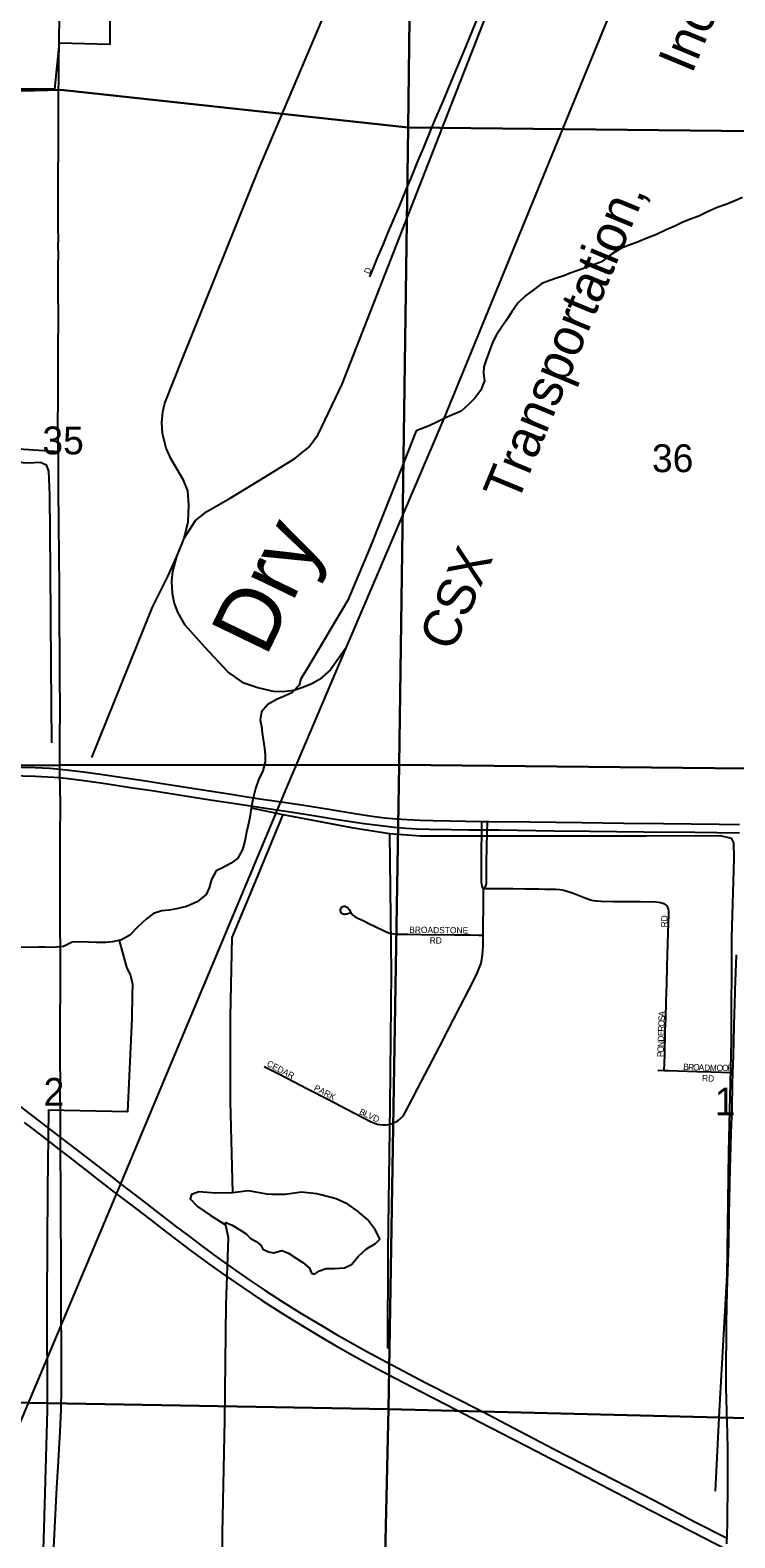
# Model space of a CAD drawing. Extents: x 1443599 to 1910620, y 1028088 to 1361369.
# Drawn here: x 1678657 to 1684250, y 1294350 to 1306313 of the extents above; entities that cross this region are included whole.
import ezdxf

# ---------------------------------------------------------------- set-up
doc = ezdxf.new("R2010")
doc.units = 0
for name, color, linetype in [('GM_X_City_Street', 7, 'Continuous'), ('GM_X_Corporation', 7, 'Continuous'), ('GM_X_County_Road', 7, 'Continuous'), ('GM_X_Interstate_Route', 7, 'Continuous'), ('GM_X_Minor_Lake', 7, 'Continuous'), ('GM_X_Minor_River', 7, 'Continuous'), ('GM_X_Minor_River_Text', 7, 'Continuous'), ('GM_X_Rail_Line', 7, 'Continuous'), ('GM_X_Rail_Line_Text', 7, 'Continuous'), ('GM_X_Section', 7, 'Continuous'), ('GM_X_Section_Text', 7, 'Continuous'), ('GM_X_State_Route', 7, 'Continuous'), ('GM_X_Township_Road', 7, 'Continuous'), ('GM_X_Township_Subdivision', 7, 'Continuous'), ('GM_X_Township_Subdivision_Text', 7, 'Continuous')]:
    doc.layers.add(name, color=color, linetype=linetype)

msp = doc.modelspace()

# ---------------------------------------------------------------- linework, layer by layer
at = {"layer": 'GM_X_City_Street'}
msp.add_lwpolyline([(1678888, 1306292), (1678891, 1306430)], dxfattribs=at)
at = {"layer": 'GM_X_Corporation'}
msp.add_lwpolyline([(1679290, 1306420), (1679289, 1306282), (1679288, 1306200), (1678887, 1306211), (1678851, 1305846), (1676268, 1305845)], dxfattribs=at)
at = {"layer": 'GM_X_County_Road'}
for points in [[(1684249, 1298575), (1684253, 1298695), (1684264, 1298975)], [(1684235, 1298039), (1684240, 1298174), (1684248, 1298522), (1684249, 1298575)], [(1684216, 1297366), (1684221, 1297560), (1684228, 1297758), (1684232, 1297949), (1684235, 1298039)], [(1684214, 1297277), (1684216, 1297366)], [(1684184, 1295996), (1684185, 1296054), (1684190, 1296306), (1684202, 1296687), (1684206, 1296912), (1684214, 1297277)], [(1684184, 1295964), (1684184, 1295996)], [(1684184, 1295463), (1684182, 1295529), (1684181, 1295704), (1684184, 1295964)], [(1684191, 1295184), (1684187, 1295341), (1684184, 1295463)], [(1684192, 1295140), (1684191, 1295184)], [(1684187, 1294301), (1684187, 1294334), (1684188, 1294346), (1684191, 1294495), (1684193, 1294773), (1684195, 1294899), (1684193, 1295061)], [(1684193, 1295061), (1684193, 1295089), (1684192, 1295140)]]:
    msp.add_lwpolyline(points, dxfattribs=at)
at = {"layer": 'GM_X_Interstate_Route'}
for points in [[(1678578, 1297773), (1678726, 1297659), (1678897, 1297527), (1679020, 1297433), (1679192, 1297301), (1679262, 1297246), (1679280, 1297232), (1679363, 1297168), (1679451, 1297100), (1679537, 1297034), (1679647, 1296950), (1679810, 1296823), (1679910, 1296748), (1680023, 1296663), (1680155, 1296566), (1680262, 1296490), (1680403, 1296393), (1680523, 1296313), (1680658, 1296225), (1680814, 1296128), (1680974, 1296031), (1681087, 1295964), (1681178, 1295912), (1681328, 1295829), (1681487, 1295744), (1681798, 1295581), (1682242, 1295354), (1682493, 1295223), (1682810, 1295057), (1683292, 1294811), (1683613, 1294645), (1683933, 1294478), (1684188, 1294346)], [(1678610, 1297645), (1678683, 1297589), (1678751, 1297537), (1678823, 1297481), (1678898, 1297424), (1678985, 1297357), (1679049, 1297306), (1679104, 1297264), (1679174, 1297210), (1679252, 1297149), (1679314, 1297101), (1679387, 1297045), (1679471, 1296982), (1679551, 1296920), (1679617, 1296870), (1679705, 1296802), (1679851, 1296690), (1679930, 1296631), (1680006, 1296574), (1680105, 1296503), (1680201, 1296435), (1680344, 1296337), (1680502, 1296231), (1680646, 1296138), (1680771, 1296060), (1680920, 1295970), (1681075, 1295879), (1681221, 1295796), (1681373, 1295712), (1681559, 1295614), (1681757, 1295511), (1681958, 1295407), (1682102, 1295334), (1682218, 1295274), (1682682, 1295034), (1682775, 1294986), (1682947, 1294897), (1683495, 1294612), (1684001, 1294353), (1684187, 1294258)]]:
    msp.add_lwpolyline(points, dxfattribs=at)
at = {"layer": 'GM_X_Minor_Lake'}
msp.add_line((1681086, 1297040), (1680975, 1297070), dxfattribs=at)
msp.add_lwpolyline([(1680975, 1297070), (1680931, 1297080), (1680811, 1297094), (1680681, 1297073), (1680574, 1297075), (1680536, 1297077), (1680389, 1297103), (1680263, 1297087), (1680129, 1297086), (1679996, 1297096), (1679937, 1297075), (1679927, 1297041), (1679984, 1296978), (1680085, 1296911), (1680178, 1296851), (1680206, 1296833), (1680210, 1296851), (1680261, 1296830), (1680321, 1296795), (1680372, 1296761), (1680402, 1296728), (1680451, 1296702), (1680487, 1296673), (1680504, 1296641), (1680548, 1296620), (1680590, 1296612), (1680654, 1296629), (1680707, 1296608), (1680767, 1296569), (1680820, 1296535), (1680875, 1296490), (1680891, 1296450), (1680913, 1296441), (1680953, 1296469), (1681007, 1296486), (1681073, 1296487), (1681151, 1296492), (1681207, 1296518), (1681264, 1296585), (1681326, 1296644), (1681398, 1296686), (1681431, 1296719), (1681398, 1296792), (1681333, 1296877), (1681268, 1296932), (1681260, 1296940), (1681179, 1296997), (1681086, 1297040)], dxfattribs=at)
at = {"layer": 'GM_X_Minor_River'}
for points in [[(1684310, 1304985), (1684250, 1304958), (1684186, 1304932), (1684110, 1304907), (1684027, 1304868), (1683963, 1304837), (1683891, 1304810), (1683833, 1304788), (1683779, 1304761), (1683706, 1304730), (1683628, 1304691), (1683532, 1304654), (1683476, 1304631), (1683412, 1304607), (1683349, 1304582), (1683271, 1304535), (1683192, 1304474), (1683064, 1304427), (1683004, 1304406), (1682944, 1304385), (1682892, 1304365), (1682834, 1304344), (1682782, 1304327), (1682719, 1304303), (1682649, 1304250), (1682591, 1304207), (1682528, 1304147), (1682479, 1304078), (1682434, 1304008), (1682396, 1303951), (1682359, 1303895), (1682330, 1303839), (1682304, 1303777), (1682275, 1303696), (1682258, 1303642), (1682255, 1303588), (1682263, 1303531), (1682234, 1303456), (1682187, 1303392), (1682137, 1303343), (1682078, 1303291), (1682010, 1303262), (1681948, 1303235), (1681895, 1303207), (1681825, 1303174), (1681720, 1303133)], [(1674161, 1303104), (1675118, 1303072), (1675896, 1303048), (1676157, 1303037), (1676868, 1303002), (1677745, 1302939), (1678642, 1302879), (1678740, 1302884), (1678783, 1302864), (1678803, 1302813), (1678810, 1302623), (1678816, 1302025), (1678821, 1301276), (1678825, 1300658)], [(1681720, 1303133), (1681529, 1302651), (1681356, 1302210), (1681179, 1301791), (1680849, 1301238)], [(1680849, 1301238), (1680806, 1301167), (1680793, 1301115), (1680733, 1301055), (1680662, 1301022), (1680612, 1301001), (1680544, 1300962), (1680493, 1300904), (1680483, 1300840), (1680492, 1300788), (1680499, 1300738), (1680505, 1300685), (1680516, 1300617), (1680523, 1300561), (1680522, 1300507), (1680503, 1300435), (1680470, 1300365), (1680446, 1300297), (1680429, 1300233), (1680418, 1300181), (1680409, 1300121), (1680401, 1300067), (1680386, 1300005), (1680373, 1299948), (1680360, 1299878), (1680342, 1299812), (1680305, 1299742), (1680253, 1299702), (1680184, 1299667), (1680132, 1299642), (1680095, 1299574), (1680078, 1299508), (1680054, 1299456), (1679983, 1299397), (1679897, 1299360), (1679819, 1299341), (1679759, 1299330), (1679701, 1299325), (1679635, 1299305), (1679581, 1299262), (1679510, 1299195), (1679449, 1299131), (1679383, 1299096), (1679311, 1299079), (1679257, 1299074), (1679183, 1299075), (1679123, 1299077), (1679058, 1299080), (1678990, 1299077), (1678922, 1299042), (1678840, 1299033), (1678776, 1299036), (1678722, 1299036), (1678658, 1299035), (1678584, 1299038)], [(1680662, 1300090), (1680428, 1299518), (1680257, 1299113), (1680245, 1298484), (1680244, 1297815), (1680263, 1297087)], [(1680412, 1300142), (1680662, 1300090), (1680971, 1300030), (1681208, 1299987), (1681508, 1299939), (1681753, 1299920), (1682268, 1299920), (1682862, 1299920), (1683546, 1299920), (1684133, 1299922), (1684222, 1299901), (1684238, 1299865), (1684242, 1299737), (1684224, 1299113), (1684222, 1298294), (1684200, 1297410), (1684186, 1296434), (1684126, 1295358), (1684094, 1294720)], [(1681508, 1299939), (1681522, 1298839), (1681512, 1297781), (1681497, 1296630), (1681493, 1295851)], [(1679363, 1299091), (1679422, 1298879), (1679453, 1298811), (1679468, 1298744), (1679467, 1298658), (1679463, 1298472), (1679429, 1297731), (1678803, 1297744), (1678795, 1297117), (1678790, 1296237), (1678792, 1295364), (1678766, 1294426), (1678742, 1293663), (1678689, 1292485)], [(1680206, 1296833), (1680228, 1296732), (1680211, 1296202), (1680199, 1295284), (1680180, 1294386), (1680169, 1293518)]]:
    msp.add_lwpolyline(points, dxfattribs=at)
at = {"layer": 'GM_X_Rail_Line'}
for points in [[(1679879, 1302281), (1679910, 1302412), (1679915, 1302545), (1679907, 1302657), (1679873, 1302743), (1679775, 1302909), (1679737, 1302997), (1679707, 1303112), (1679703, 1303199), (1679709, 1303285), (1679727, 1303354), (1679869, 1303712), (1680469, 1305204), (1682647, 1310336), (1682756, 1310565), (1682838, 1310658), (1682935, 1310737), (1683028, 1310787), (1683119, 1310827), (1683210, 1310848), (1683362, 1310863), (1683578, 1310864), (1683795, 1310854), (1684101, 1310863)], [(1681168, 1301416), (1681942, 1303233), (1683482, 1306989), (1683630, 1307319), (1683797, 1307671), (1683927, 1307903), (1684108, 1308098), (1684400, 1308283), (1687442, 1310113)], [(1679879, 1302281), (1679970, 1302422), (1680060, 1302493), (1680243, 1302600), (1680522, 1302768), (1680758, 1302915), (1680868, 1303005), (1680942, 1303106), (1681133, 1303504), (1682701, 1307518)], [(1679822, 1302137), (1679863, 1302239), (1679879, 1302281)], [(1679146, 1300543), (1679627, 1301735), (1679747, 1301974), (1679822, 1302137)], [(1681168, 1301416), (1681040, 1301238), (1680953, 1301160), (1680893, 1301126), (1680822, 1301096), (1680749, 1301073), (1680662, 1301062), (1680589, 1301065), (1680464, 1301094), (1680352, 1301132), (1680225, 1301222), (1680044, 1301416), (1679886, 1301592), (1679828, 1301696), (1679801, 1301771), (1679787, 1301843), (1679780, 1301942), (1679788, 1302017), (1679822, 1302137)], [(1680694, 1300304), (1681168, 1301416)], [(1654221, 1231419), (1654236, 1233539), (1654270, 1236074), (1654277, 1236772), (1654311, 1237190), (1654368, 1237551), (1654455, 1237925), (1654590, 1238407), (1654840, 1239121), (1655450, 1240557), (1657104, 1244484), (1658199, 1247090), (1659800, 1250891), (1661203, 1254236), (1663243, 1258966), (1665159, 1263448), (1667019, 1267881), (1668836, 1272196), (1670832, 1276883), (1673071, 1282163), (1674157, 1284775), (1679355, 1297109), (1680694, 1300304)]]:
    msp.add_lwpolyline(points, dxfattribs=at)
at = {"layer": 'GM_X_Section'}
for points in [[(1678965, 1311153), (1681724, 1310962), (1681657, 1305542), (1678901, 1305840), (1676250, 1305773), (1676292, 1311192)], [(1681724, 1310962), (1687153, 1310924), (1687154, 1308779), (1687127, 1305483), (1681657, 1305542)], [(1676250, 1305773), (1678901, 1305840), (1681657, 1305542), (1681586, 1300484), (1676210, 1300479)], [(1681657, 1305542), (1687127, 1305483), (1687117, 1303388), (1687092, 1300425), (1681586, 1300484)], [(1676210, 1300479), (1681586, 1300484), (1681502, 1295370), (1676092, 1295467)], [(1681586, 1300484), (1687092, 1300425), (1687078, 1299953), (1686812, 1298089), (1686763, 1295238), (1681502, 1295370)], [(1676092, 1295467), (1681502, 1295370), (1681379, 1290036), (1676005, 1290133)], [(1681502, 1295370), (1686763, 1295238), (1686712, 1292755), (1686675, 1289934), (1681379, 1290036)]]:
    msp.add_lwpolyline(points, close=True, dxfattribs=at)
at = {"layer": 'GM_X_State_Route'}
for points in [[(1678369, 1300471), (1678696, 1300462), (1678812, 1300456), (1678892, 1300449), (1678966, 1300440), (1679080, 1300427), (1679216, 1300409), (1679392, 1300384), (1679557, 1300359), (1679739, 1300330), (1680063, 1300279), (1680251, 1300250), (1680442, 1300220), (1680650, 1300189), (1680812, 1300165), (1681043, 1300128), (1681234, 1300098), (1681370, 1300077), (1681471, 1300064), (1681563, 1300055), (1681648, 1300049), (1681753, 1300044), (1681855, 1300041), (1682241, 1300035), (1682287, 1300034), (1682301, 1300033), (1682623, 1300031), (1683036, 1300025), (1683368, 1300022), (1683683, 1300019), (1684126, 1300014), (1684288, 1300011)], [(1678502, 1300399), (1678699, 1300393), (1678893, 1300384), (1678959, 1300376), (1679083, 1300360), (1679236, 1300338), (1679453, 1300305), (1679622, 1300279), (1679804, 1300251), (1680086, 1300207), (1680303, 1300173), (1680491, 1300144), (1680738, 1300107), (1680890, 1300083), (1681095, 1300051), (1681309, 1300019), (1681439, 1300002), (1681546, 1299990), (1681641, 1299982), (1681723, 1299977), (1681824, 1299974), (1682002, 1299970), (1682139, 1299969), (1682241, 1299968), (1682285, 1299968), (1682379, 1299967), (1682816, 1299961), (1683098, 1299957), (1683528, 1299952), (1683932, 1299948), (1684287, 1299944)]]:
    msp.add_lwpolyline(points, dxfattribs=at)
at = {"layer": 'GM_X_Township_Road'}
for points in [[(1678887, 1306211), (1678888, 1306292)], [(1678881, 1302970), (1678880, 1302990), (1678880, 1303053), (1678877, 1303237), (1678879, 1303329), (1678879, 1303473), (1678879, 1303536), (1678879, 1303588), (1678879, 1303690), (1678880, 1303802), (1678880, 1303867), (1678882, 1303943), (1678881, 1304009), (1678881, 1304087), (1678880, 1304199), (1678880, 1304333), (1678880, 1304442), (1678881, 1304530), (1678880, 1304599), (1678881, 1304658), (1678880, 1304741), (1678880, 1304819), (1678880, 1305190), (1678881, 1305338), (1678881, 1305391), (1678882, 1305453), (1678881, 1305528), (1678881, 1305693), (1678881, 1305738), (1678884, 1306010), (1678885, 1306063), (1678887, 1306211)], [(1676242, 1303153), (1676259, 1303153), (1676325, 1303149), (1676408, 1303145), (1676475, 1303139), (1676537, 1303133), (1676668, 1303124), (1677028, 1303101), (1677176, 1303091), (1677274, 1303084), (1677454, 1303071), (1677618, 1303059), (1678014, 1303031), (1678338, 1303008), (1678486, 1302996), (1678765, 1302977), (1678848, 1302972), (1678881, 1302970)], [(1678892, 1300449), (1678891, 1300497), (1678891, 1300544), (1678891, 1300673), (1678892, 1300753), (1678894, 1300863), (1678894, 1301027), (1678893, 1301086), (1678893, 1301148), (1678892, 1301227), (1678892, 1301322), (1678892, 1301398), (1678890, 1301595), (1678889, 1301752), (1678889, 1301826), (1678889, 1301899), (1678889, 1301967), (1678887, 1302072), (1678887, 1302124), (1678886, 1302218), (1678884, 1302318), (1678885, 1302380), (1678884, 1302472), (1678883, 1302597), (1678883, 1302774), (1678881, 1302970)], [(1678893, 1300384), (1678893, 1300410), (1678892, 1300449)], [(1678898, 1297423), (1678898, 1297424), (1678897, 1297527), (1678897, 1297660), (1678898, 1297745), (1678896, 1297870), (1678897, 1298004), (1678895, 1298096), (1678895, 1298195), (1678896, 1298384), (1678896, 1298458), (1678896, 1298557), (1678897, 1298608), (1678897, 1298772), (1678897, 1298861), (1678897, 1298982), (1678897, 1299068), (1678896, 1299149), (1678896, 1299179), (1678896, 1299297), (1678895, 1299409), (1678896, 1299533), (1678896, 1299638), (1678896, 1299741), (1678896, 1299898), (1678896, 1299993), (1678897, 1300085), (1678897, 1300187), (1678896, 1300286), (1678895, 1300332), (1678893, 1300384)], [(1678837, 1294110), (1678853, 1294431), (1678868, 1294746), (1678881, 1294962), (1678889, 1295100), (1678895, 1295191), (1678902, 1295369), (1678905, 1295533), (1678905, 1295605), (1678905, 1295897), (1678905, 1295963), (1678904, 1296032), (1678903, 1296107), (1678903, 1296153), (1678902, 1296636), (1678901, 1296816), (1678901, 1296905), (1678899, 1297105), (1678899, 1297184), (1678899, 1297238), (1678898, 1297280), (1678898, 1297318), (1678898, 1297423)]]:
    msp.add_lwpolyline(points, dxfattribs=at)
at = {"layer": 'GM_X_Township_Subdivision'}
for points in [[(1681797, 1305421), (1681862, 1305578), (1681937, 1305756), (1682000, 1305908), (1682111, 1306174), (1682171, 1306317), (1682215, 1306423), (1682242, 1306486)], [(1681353, 1304357), (1681382, 1304427), (1681420, 1304520), (1681460, 1304614), (1681497, 1304702), (1681588, 1304917), (1681643, 1305054), (1681685, 1305153), (1681736, 1305278), (1681782, 1305383), (1681797, 1305421)], [(1682256, 1299500), (1682248, 1299513), (1682245, 1299522), (1682241, 1299538), (1682240, 1299556), (1682239, 1299592), (1682240, 1299701), (1682240, 1299819), (1682241, 1299919), (1682241, 1299968)], [(1682241, 1299968), (1682241, 1300008), (1682241, 1300035)], [(1682279, 1299558), (1682280, 1299578), (1682279, 1299624), (1682280, 1299733), (1682281, 1299809), (1682285, 1299968)], [(1682285, 1299968), (1682286, 1300006), (1682287, 1300034)], [(1682255, 1299337), (1682256, 1299366), (1682256, 1299412), (1682256, 1299500)], [(1682256, 1299500), (1682270, 1299519), (1682276, 1299531), (1682278, 1299545), (1682279, 1299558)], [(1683690, 1298056), (1683692, 1298120), (1683694, 1298179), (1683698, 1298382), (1683701, 1298467), (1683706, 1298608), (1683710, 1298746), (1683714, 1298884), (1683722, 1299154), (1683727, 1299296), (1683726, 1299321), (1683723, 1299340), (1683716, 1299358), (1683710, 1299366), (1683702, 1299373), (1683693, 1299379), (1683679, 1299384), (1683661, 1299389), (1683645, 1299392), (1683621, 1299394), (1683500, 1299397), (1683319, 1299396), (1683286, 1299397), (1683188, 1299398), (1683153, 1299401), (1683127, 1299405), (1683105, 1299410), (1683068, 1299423), (1682961, 1299464), (1682917, 1299479), (1682892, 1299486), (1682862, 1299491), (1682829, 1299494), (1682743, 1299495), (1682694, 1299497), (1682586, 1299497), (1682488, 1299499), (1682382, 1299500), (1682256, 1299500)], [(1681202, 1299307), (1681186, 1299303), (1681172, 1299299), (1681163, 1299298), (1681155, 1299297), (1681149, 1299297), (1681140, 1299299), (1681133, 1299304), (1681126, 1299310), (1681122, 1299317), (1681120, 1299325), (1681120, 1299334), (1681122, 1299342), (1681125, 1299350), (1681131, 1299356), (1681138, 1299360), (1681146, 1299361), (1681155, 1299361), (1681163, 1299358), (1681171, 1299353), (1681180, 1299346), (1681188, 1299336), (1681201, 1299313), (1681209, 1299302), (1681219, 1299292), (1681227, 1299285), (1681235, 1299280), (1681258, 1299268), (1681304, 1299245), (1681351, 1299222), (1681385, 1299205), (1681477, 1299160), (1681499, 1299152), (1681518, 1299146), (1681542, 1299142), (1681575, 1299140), (1681657, 1299139), (1681759, 1299138), (1682021, 1299134), (1682153, 1299135), (1682215, 1299133), (1682253, 1299133)], [(1682253, 1299133), (1682253, 1299133), (1682253, 1299225), (1682255, 1299337)], [(1680514, 1298090), (1680636, 1298028), (1680858, 1297913), (1681031, 1297825), (1681165, 1297755), (1681243, 1297714), (1681363, 1297652), (1681390, 1297640), (1681413, 1297633), (1681433, 1297629), (1681456, 1297627), (1681480, 1297627), (1681503, 1297630), (1681523, 1297635), (1681542, 1297641), (1681560, 1297650), (1681577, 1297661), (1681593, 1297674), (1681610, 1297690), (1681622, 1297706), (1681636, 1297729), (1681687, 1297825), (1681732, 1297912), (1681821, 1298084), (1681905, 1298245), (1681970, 1298370), (1682067, 1298560), (1682137, 1298694), (1682190, 1298796), (1682208, 1298835), (1682221, 1298869), (1682233, 1298903), (1682241, 1298939), (1682247, 1298975), (1682251, 1299011), (1682253, 1299047), (1682253, 1299133)], [(1683690, 1298056), (1683638, 1298058)], [(1684235, 1298039), (1684208, 1298040), (1684145, 1298041), (1684063, 1298044), (1683949, 1298048), (1683723, 1298055), (1683690, 1298056)]]:
    msp.add_lwpolyline(points, dxfattribs=at)

# ---------------------------------------------------------------- texts
at = {"layer": 'GM_X_Minor_River_Text'}
msp.add_text('Dry', height=500.4, rotation=64.2064, dxfattribs=at).set_placement((1680528, 1301332))
at = {"layer": 'GM_X_Rail_Line_Text'}
for s, rotation, p in [('Inc.', 67.5099, (1683909, 1305959)), ('Transportation,', 67.5274, (1682521, 1302548)), ('CSX', 66.8713, (1682011, 1301372))]:
    msp.add_text(s, height=299, rotation=rotation, dxfattribs=at).set_placement(p)
at = {"layer": 'GM_X_Section_Text'}
for s, p in [('35', (1678754, 1302947)), ('36', (1683592, 1302806)), ('2', (1678763, 1297778)), ('1', (1684091, 1297702))]:
    msp.add_text(s, height=221, rotation=0, dxfattribs=at).set_placement(p)
at = {"layer": 'GM_X_Township_Subdivision_Text'}
for s, rotation, p in [('D', 71.5505, (1681352, 1304375)), ('RD', 90, (1683715, 1299193)), ('BROADSTONE', 359.3839, (1681665, 1299150)), ('RD', 0, (1681828, 1299065)), ('A', 86.2819, (1683694, 1298484)), ('R', 88.3428, (1683690, 1298366)), ('O', 88.3166, (1683691, 1298406)), ('S', 87.2672, (1683692, 1298449)), ('N', 88.3151, (1683686, 1298243)), ('D', 88.3376, (1683687, 1298287)), ('E', 88.333, (1683689, 1298331)), ('P', 88.333, (1683684, 1298164)), ('O', 88.3264, (1683685, 1298199)), ('CEDAR', 332.3546, (1680530, 1298097)), ('B', 357.7657, (1683839, 1298063)), ('R', 357.7725, (1683878, 1298061)), ('O', 357.7697, (1683918, 1298060)), ('A', 357.7697, (1683962, 1298058)), ('D', 357.8535, (1684006, 1298056)), ('M', 359.3576, (1684051, 1298055)), ('O', 359.9929, (1684105, 1298054)), ('O', 359.9929, (1684149, 1298054)), ('R', 359.9941, (1684193, 1298054)), ('PARK', 332.3546, (1680904, 1297904)), ('RD', 356.989, (1683988, 1297974)), ('B', 334.4124, (1681264, 1297714)), ('L', 334.4004, (1681300, 1297697)), ('V', 334.4121, (1681332, 1297682)), ('D', 335.5025, (1681372, 1297663))]:
    msp.add_text(s, height=50, rotation=rotation, dxfattribs=at).set_placement(p)

doc.saveas('drawing.dxf')
